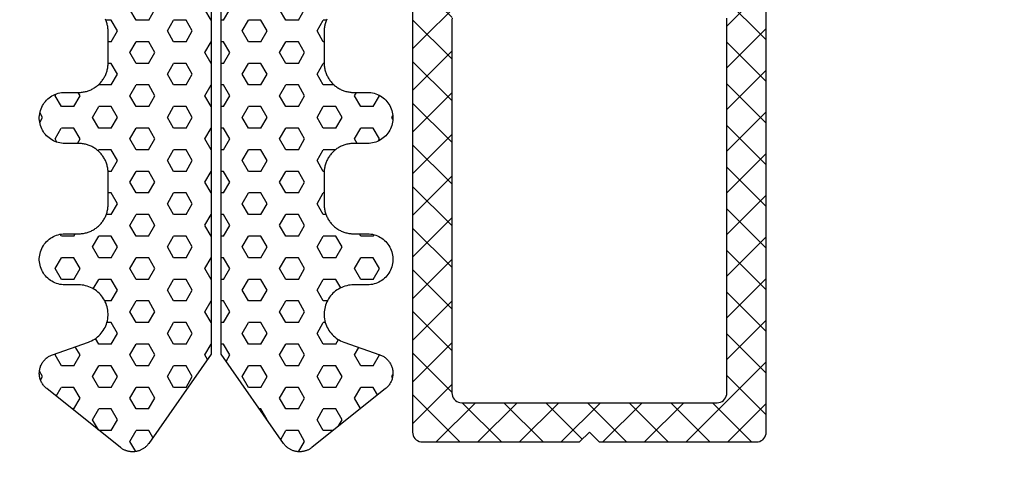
# Model space of a CAD drawing. Extents: x 4615668 to 9294084, y 5325188 to 10688993.
# Tile 333 of 656: x 4636945.81 to 4636950.83, y 5331429.39 to 5331431.67. Entities that reach past the tile are written whole.
import ezdxf

# ---------------------------------------------------------------- set-up
doc = ezdxf.new("R2010")
doc.units = 0
doc.header["$MEASUREMENT"] = 0
doc.layers.add('A_wymiary', color=152, linetype='Continuous', lineweight=5)
doc.layers.add('CrossSectionsProfils', color=7, linetype='Continuous')
doc.styles.add('wewn', font='arial.ttf', dxfattribs={"height": 12})
doc.dimstyles.new('Kopia 1do100 wew', dxfattribs={"dimscale": 0.5, "dimtxt": 8, "dimasz": 15, "dimexe": 20, "dimexo": 0, "dimgap": 5, "dimtad": 1, "dimdec": 0, "dimzin": 9, "dimtxsty": 'wewn', "dimblk": 'ARCHTICK', "dimcen": 3, "dimdle": 20, "dimclrd": 256, "dimclre": 256, "dimclrt": 256, "dimadec": 0, "dimazin": 2, "dimtfac": 1, "dimtdec": 0, "dimtix": 1, "dimtmove": 2, "dimatfit": 3, "dimldrblk": 'NONE', "dimfxl": 0, "dimtvp": 1, "dimtolj": 1, "dimtzin": 0, "dimlwd": 5, "dimlwe": 5, "dimarcsym": 0})

# ---------------------------------------------------------------- blocks, each defined once
blk = doc.blocks.new('Hatch84418', base_point=(6053.053, 1361.842))
at = {"layer": 'CrossSectionsProfils'}
for p, q in [((6443.868, 1324.321), (6443.55, 1324.871)), ((6444.502, 1324.321), (6444.82, 1324.871)), ((6447.678, 1324.321), (6447.36, 1324.871)), ((6448.312, 1324.321), (6448.63, 1324.871)), ((6451.487, 1324.321), (6451.17, 1324.871)), ((6452.123, 1324.321), (6452.44, 1324.871)), ((6442.436, 1324.321), (6442.597, 1324.321)), ((6442.915, 1323.771), (6442.598, 1324.321)), ((6443.867, 1324.321), (6444.502, 1324.321)), ((6445.455, 1323.771), (6445.772, 1324.321)), ((6445.772, 1324.321), (6446.407, 1324.321)), ((6446.725, 1323.771), (6446.408, 1324.321)), ((6447.677, 1324.321), (6447.803, 1324.321)), ((6448.303, 1324.321), (6448.312, 1324.321)), ((6449.265, 1323.771), (6449.583, 1324.321)), ((6449.583, 1324.321), (6450.217, 1324.321)), ((6450.535, 1323.771), (6450.218, 1324.321)), ((6451.487, 1324.321), (6452.123, 1324.321)), ((6453.075, 1323.771), (6453.393, 1324.321)), ((6453.393, 1324.321), (6453.671, 1324.321)), ((6442.597, 1323.221), (6442.915, 1323.771)), ((6445.773, 1323.221), (6445.455, 1323.771)), ((6446.407, 1323.221), (6446.725, 1323.771)), ((6449.583, 1323.221), (6449.265, 1323.771)), ((6450.217, 1323.221), (6450.535, 1323.771)), ((6453.393, 1323.221), (6453.075, 1323.771)), ((6442.553, 1323.221), (6442.597, 1323.221)), ((6443.55, 1322.671), (6443.867, 1323.221)), ((6443.867, 1323.221), (6444.502, 1323.221)), ((6444.82, 1322.671), (6444.502, 1323.221)), ((6445.772, 1323.221), (6446.407, 1323.221)), ((6447.36, 1322.671), (6447.677, 1323.221)), ((6447.677, 1323.221), (6447.803, 1323.221)), ((6448.303, 1323.221), (6448.312, 1323.221)), ((6448.63, 1322.671), (6448.312, 1323.221)), ((6449.583, 1323.221), (6450.217, 1323.221)), ((6451.17, 1322.671), (6451.487, 1323.221)), ((6451.487, 1323.221), (6452.123, 1323.221)), ((6452.44, 1322.671), (6452.123, 1323.221)), ((6453.393, 1323.221), (6453.553, 1323.221)), ((6443.868, 1322.121), (6443.55, 1322.671)), ((6444.502, 1322.121), (6444.82, 1322.671)), ((6447.678, 1322.121), (6447.36, 1322.671)), ((6448.312, 1322.121), (6448.63, 1322.671)), ((6451.488, 1322.121), (6451.17, 1322.671)), ((6452.123, 1322.121), (6452.44, 1322.671)), ((6442.552, 1322.121), (6442.597, 1322.121)), ((6442.915, 1321.571), (6442.598, 1322.121)), ((6443.867, 1322.121), (6444.502, 1322.121)), ((6445.455, 1321.571), (6445.772, 1322.121)), ((6445.772, 1322.121), (6446.407, 1322.121)), ((6446.725, 1321.572), (6446.408, 1322.121)), ((6447.677, 1322.121), (6447.803, 1322.121)), ((6448.303, 1322.121), (6448.312, 1322.121)), ((6449.265, 1321.571), (6449.583, 1322.121)), ((6449.583, 1322.121), (6450.217, 1322.121)), ((6450.535, 1321.571), (6450.217, 1322.121)), ((6451.487, 1322.121), (6452.123, 1322.121)), ((6453.075, 1321.571), (6453.392, 1322.121)), ((6453.393, 1322.121), (6453.554, 1322.121)), ((6442.597, 1321.021), (6442.915, 1321.571)), ((6445.772, 1321.022), (6445.455, 1321.572)), ((6446.407, 1321.021), (6446.725, 1321.571)), ((6449.583, 1321.022), (6449.265, 1321.572)), ((6450.217, 1321.021), (6450.535, 1321.571)), ((6453.393, 1321.022), (6453.075, 1321.572)), ((6442.05, 1321.021), (6442.597, 1321.021)), ((6443.55, 1320.471), (6443.867, 1321.021)), ((6443.867, 1321.021), (6444.502, 1321.021)), ((6444.82, 1320.472), (6444.502, 1321.022)), ((6445.772, 1321.021), (6446.407, 1321.021)), ((6447.36, 1320.471), (6447.677, 1321.021)), ((6447.677, 1321.021), (6447.803, 1321.021)), ((6448.303, 1321.021), (6448.312, 1321.021)), ((6448.63, 1320.472), (6448.312, 1321.021)), ((6449.583, 1321.021), (6450.217, 1321.021)), ((6451.17, 1320.471), (6451.487, 1321.021)), ((6451.487, 1321.021), (6452.123, 1321.021)), ((6452.44, 1320.472), (6452.123, 1321.021)), ((6453.393, 1321.021), (6454.027, 1321.021)), ((6454.027, 1321.021), (6454.038, 1321.039)), ((6439.74, 1320.471), (6439.753, 1320.495)), ((6440.058, 1319.922), (6439.74, 1320.472)), ((6440.692, 1319.922), (6441.01, 1320.472)), ((6441.01, 1320.472), (6440.912, 1320.642)), ((6443.868, 1319.922), (6443.55, 1320.472)), ((6444.502, 1319.922), (6444.82, 1320.471)), ((6447.678, 1319.922), (6447.36, 1320.472)), ((6448.312, 1319.922), (6448.63, 1320.471)), ((6451.487, 1319.922), (6451.17, 1320.472)), ((6452.122, 1319.922), (6452.44, 1320.471)), ((6454.979, 1320.471), (6455.078, 1320.642)), ((6455.297, 1319.922), (6454.98, 1320.472)), ((6455.932, 1319.922), (6456.25, 1320.471)), ((6456.25, 1320.471), (6456.197, 1320.564)), ((6440.057, 1319.922), (6440.692, 1319.922)), ((6441.645, 1319.372), (6441.962, 1319.922)), ((6441.962, 1319.922), (6442.597, 1319.922)), ((6442.915, 1319.372), (6442.598, 1319.922)), ((6443.867, 1319.922), (6444.502, 1319.922)), ((6445.455, 1319.371), (6445.772, 1319.921)), ((6445.772, 1319.922), (6446.407, 1319.922)), ((6446.725, 1319.372), (6446.408, 1319.922)), ((6447.677, 1319.922), (6447.803, 1319.922)), ((6448.303, 1319.922), (6448.312, 1319.922)), ((6449.265, 1319.372), (6449.583, 1319.922)), ((6449.583, 1319.922), (6450.217, 1319.922)), ((6450.535, 1319.372), (6450.218, 1319.922)), ((6451.487, 1319.922), (6452.123, 1319.922)), ((6453.075, 1319.372), (6453.393, 1319.922)), ((6453.393, 1319.922), (6454.027, 1319.922)), ((6454.345, 1319.372), (6454.027, 1319.922)), ((6455.297, 1319.922), (6455.932, 1319.922)), ((6439.056, 1319.286), (6439.105, 1319.372)), ((6439.105, 1319.372), (6439.059, 1319.452)), ((6441.962, 1318.822), (6441.645, 1319.372)), ((6442.597, 1318.822), (6442.915, 1319.372)), ((6445.772, 1318.822), (6445.455, 1319.372)), ((6446.407, 1318.822), (6446.725, 1319.372)), ((6449.583, 1318.822), (6449.265, 1319.372)), ((6450.217, 1318.822), (6450.535, 1319.371)), ((6453.393, 1318.822), (6453.075, 1319.372)), ((6454.027, 1318.822), (6454.345, 1319.372)), ((6456.885, 1319.372), (6457.024, 1319.614)), ((6457.033, 1319.115), (6456.885, 1319.372)), ((6439.74, 1318.272), (6440.058, 1318.822)), ((6440.057, 1318.822), (6440.692, 1318.822)), ((6441.01, 1318.272), (6440.692, 1318.822)), ((6441.962, 1318.822), (6442.597, 1318.822)), ((6443.55, 1318.272), (6443.868, 1318.822)), ((6443.867, 1318.822), (6444.502, 1318.822)), ((6444.82, 1318.272), (6444.503, 1318.822)), ((6445.772, 1318.822), (6446.407, 1318.822)), ((6447.36, 1318.272), (6447.677, 1318.822)), ((6447.677, 1318.822), (6447.803, 1318.822)), ((6448.303, 1318.822), (6448.312, 1318.822)), ((6448.63, 1318.272), (6448.312, 1318.822)), ((6449.583, 1318.822), (6450.217, 1318.822)), ((6451.17, 1318.272), (6451.487, 1318.822)), ((6451.487, 1318.822), (6452.123, 1318.822)), ((6452.44, 1318.272), (6452.123, 1318.822)), ((6453.393, 1318.822), (6454.027, 1318.822)), ((6454.98, 1318.272), (6455.297, 1318.822)), ((6455.297, 1318.822), (6455.932, 1318.822)), ((6456.25, 1318.272), (6455.933, 1318.822)), ((6439.801, 1318.166), (6439.74, 1318.272)), ((6440.877, 1318.042), (6441.01, 1318.272)), ((6443.868, 1317.722), (6443.55, 1318.272)), ((6444.502, 1317.722), (6444.82, 1318.272)), ((6447.678, 1317.722), (6447.36, 1318.272)), ((6448.312, 1317.722), (6448.63, 1318.272)), ((6451.488, 1317.722), (6451.17, 1318.272)), ((6452.123, 1317.722), (6452.44, 1318.272)), ((6455.113, 1318.042), (6454.98, 1318.272)), ((6456.154, 1318.106), (6456.25, 1318.272)), ((6441.978, 1317.722), (6442.597, 1317.722)), ((6442.915, 1317.172), (6442.598, 1317.722)), ((6443.867, 1317.722), (6444.502, 1317.722)), ((6445.455, 1317.172), (6445.772, 1317.722)), ((6445.772, 1317.722), (6446.407, 1317.722)), ((6446.725, 1317.172), (6446.408, 1317.722)), ((6447.677, 1317.722), (6447.803, 1317.722)), ((6448.303, 1317.722), (6448.312, 1317.722)), ((6449.265, 1317.172), (6449.583, 1317.722)), ((6449.583, 1317.722), (6450.217, 1317.722)), ((6450.535, 1317.172), (6450.218, 1317.722)), ((6451.487, 1317.722), (6452.123, 1317.722)), ((6453.075, 1317.172), (6453.392, 1317.722)), ((6453.393, 1317.722), (6454.027, 1317.722)), ((6454.06, 1317.666), (6454.027, 1317.722)), ((6442.598, 1316.622), (6442.915, 1317.172)), ((6445.772, 1316.622), (6445.455, 1317.172)), ((6446.407, 1316.622), (6446.725, 1317.172)), ((6449.583, 1316.622), (6449.265, 1317.172)), ((6450.217, 1316.622), (6450.535, 1317.172)), ((6453.393, 1316.622), (6453.075, 1317.172)), ((6442.55, 1316.622), (6442.597, 1316.622)), ((6443.55, 1316.072), (6443.867, 1316.622)), ((6443.867, 1316.622), (6444.502, 1316.622)), ((6444.82, 1316.072), (6444.503, 1316.622)), ((6445.772, 1316.622), (6446.407, 1316.622)), ((6447.36, 1316.072), (6447.677, 1316.622)), ((6447.677, 1316.622), (6447.803, 1316.622)), ((6448.303, 1316.622), (6448.312, 1316.622)), ((6448.63, 1316.072), (6448.312, 1316.622)), ((6449.583, 1316.622), (6450.217, 1316.622)), ((6451.17, 1316.072), (6451.487, 1316.622)), ((6451.487, 1316.622), (6452.123, 1316.622)), ((6452.44, 1316.072), (6452.123, 1316.622)), ((6453.393, 1316.622), (6453.556, 1316.622)), ((6443.868, 1315.522), (6443.55, 1316.072)), ((6444.502, 1315.522), (6444.82, 1316.072)), ((6447.678, 1315.522), (6447.36, 1316.072)), ((6448.312, 1315.522), (6448.63, 1316.072)), ((6451.488, 1315.522), (6451.17, 1316.072)), ((6452.122, 1315.522), (6452.44, 1316.072)), ((6442.553, 1315.522), (6442.597, 1315.522)), ((6442.915, 1314.972), (6442.598, 1315.522)), ((6443.867, 1315.522), (6444.502, 1315.522)), ((6445.455, 1314.972), (6445.772, 1315.522)), ((6445.772, 1315.522), (6446.407, 1315.522)), ((6446.725, 1314.972), (6446.408, 1315.522)), ((6447.677, 1315.522), (6447.803, 1315.522)), ((6448.303, 1315.522), (6448.312, 1315.522)), ((6449.265, 1314.972), (6449.583, 1315.522)), ((6449.583, 1315.522), (6450.217, 1315.522)), ((6450.535, 1314.972), (6450.218, 1315.522)), ((6451.487, 1315.522), (6452.123, 1315.522)), ((6453.075, 1314.972), (6453.393, 1315.522)), ((6453.393, 1315.522), (6453.553, 1315.522)), ((6442.597, 1314.422), (6442.915, 1314.972)), ((6445.772, 1314.422), (6445.455, 1314.972)), ((6446.407, 1314.422), (6446.725, 1314.972)), ((6449.583, 1314.422), (6449.265, 1314.972)), ((6450.217, 1314.422), (6450.535, 1314.972)), ((6453.393, 1314.422), (6453.075, 1314.972)), ((6442.46, 1314.422), (6442.597, 1314.422)), ((6443.55, 1313.872), (6443.868, 1314.422)), ((6443.867, 1314.422), (6444.502, 1314.422)), ((6444.82, 1313.873), (6444.502, 1314.422)), ((6445.772, 1314.422), (6446.407, 1314.422)), ((6447.36, 1313.872), (6447.677, 1314.422)), ((6447.677, 1314.422), (6447.803, 1314.422)), ((6448.303, 1314.422), (6448.312, 1314.422)), ((6448.63, 1313.873), (6448.312, 1314.423)), ((6449.583, 1314.422), (6450.217, 1314.422)), ((6451.17, 1313.872), (6451.487, 1314.422)), ((6451.487, 1314.422), (6452.123, 1314.422)), ((6452.44, 1313.872), (6452.123, 1314.422)), ((6453.393, 1314.422), (6453.646, 1314.422)), ((6443.868, 1313.323), (6443.55, 1313.872)), ((6444.502, 1313.322), (6444.82, 1313.872)), ((6447.678, 1313.323), (6447.36, 1313.872)), ((6448.312, 1313.322), (6448.63, 1313.872)), ((6451.488, 1313.323), (6451.17, 1313.873)), ((6452.123, 1313.322), (6452.44, 1313.872)), ((6440.058, 1313.323), (6440.015, 1313.397)), ((6440.057, 1313.322), (6440.692, 1313.322)), ((6440.692, 1313.323), (6440.761, 1313.442)), ((6441.645, 1312.772), (6441.962, 1313.322)), ((6441.962, 1313.322), (6442.597, 1313.322)), ((6442.915, 1312.773), (6442.598, 1313.323)), ((6443.867, 1313.322), (6444.502, 1313.322)), ((6445.455, 1312.773), (6445.772, 1313.323)), ((6445.772, 1313.322), (6446.407, 1313.322)), ((6446.725, 1312.773), (6446.408, 1313.323)), ((6447.677, 1313.322), (6447.803, 1313.322)), ((6448.303, 1313.322), (6448.312, 1313.322)), ((6449.265, 1312.772), (6449.583, 1313.322)), ((6449.583, 1313.322), (6450.217, 1313.322)), ((6450.535, 1312.773), (6450.218, 1313.323)), ((6451.487, 1313.322), (6452.123, 1313.322)), ((6453.075, 1312.772), (6453.393, 1313.322)), ((6453.393, 1313.322), (6454.027, 1313.322)), ((6454.345, 1312.773), (6454.028, 1313.323)), ((6455.297, 1313.323), (6455.229, 1313.442)), ((6455.297, 1313.322), (6455.932, 1313.322)), ((6455.933, 1313.322), (6455.989, 1313.42)), ((6441.962, 1312.223), (6441.645, 1312.773)), ((6442.598, 1312.222), (6442.915, 1312.772)), ((6445.772, 1312.223), (6445.455, 1312.773)), ((6446.407, 1312.222), (6446.725, 1312.772)), ((6449.583, 1312.223), (6449.265, 1312.773)), ((6450.217, 1312.222), (6450.535, 1312.772)), ((6453.393, 1312.223), (6453.075, 1312.773)), ((6454.027, 1312.223), (6454.345, 1312.773)), ((6456.885, 1312.772), (6456.887, 1312.777)), ((6456.926, 1312.702), (6456.886, 1312.771)), ((6439.74, 1311.673), (6440.058, 1312.223)), ((6440.057, 1312.223), (6440.692, 1312.223)), ((6441.01, 1311.673), (6440.692, 1312.223)), ((6441.962, 1312.223), (6442.597, 1312.223)), ((6443.55, 1311.673), (6443.867, 1312.223)), ((6443.867, 1312.223), (6444.502, 1312.223)), ((6444.82, 1311.673), (6444.502, 1312.223)), ((6445.772, 1312.223), (6446.407, 1312.223)), ((6447.36, 1311.673), (6447.677, 1312.223)), ((6447.677, 1312.223), (6447.803, 1312.223)), ((6448.303, 1312.223), (6448.312, 1312.223)), ((6448.63, 1311.673), (6448.312, 1312.223)), ((6449.583, 1312.223), (6450.217, 1312.223)), ((6451.17, 1311.673), (6451.487, 1312.223)), ((6451.487, 1312.223), (6452.123, 1312.223)), ((6452.44, 1311.673), (6452.123, 1312.223)), ((6453.393, 1312.223), (6454.027, 1312.223)), ((6454.98, 1311.672), (6455.297, 1312.222)), ((6455.297, 1312.223), (6455.932, 1312.223)), ((6456.25, 1311.673), (6455.932, 1312.223)), ((6440.058, 1311.123), (6439.74, 1311.673)), ((6440.692, 1311.123), (6441.01, 1311.672)), ((6443.868, 1311.123), (6443.55, 1311.673)), ((6444.502, 1311.123), (6444.82, 1311.673)), ((6447.678, 1311.123), (6447.36, 1311.673)), ((6448.312, 1311.123), (6448.63, 1311.673)), ((6451.488, 1311.123), (6451.17, 1311.673)), ((6452.123, 1311.123), (6452.44, 1311.672)), ((6455.298, 1311.123), (6454.98, 1311.673)), ((6455.932, 1311.123), (6456.25, 1311.673)), ((6440.057, 1311.123), (6440.692, 1311.123)), ((6441.712, 1310.689), (6441.962, 1311.123)), ((6441.962, 1311.123), (6442.597, 1311.123)), ((6442.915, 1310.573), (6442.598, 1311.123)), ((6443.867, 1311.123), (6444.502, 1311.123)), ((6445.455, 1310.573), (6445.772, 1311.123)), ((6445.772, 1311.123), (6446.407, 1311.123)), ((6446.725, 1310.573), (6446.408, 1311.123)), ((6447.677, 1311.123), (6447.803, 1311.123)), ((6448.303, 1311.123), (6448.312, 1311.123)), ((6449.265, 1310.573), (6449.583, 1311.123)), ((6449.583, 1311.123), (6450.217, 1311.123)), ((6450.535, 1310.573), (6450.218, 1311.123)), ((6451.487, 1311.123), (6452.123, 1311.123)), ((6453.075, 1310.573), (6453.393, 1311.123)), ((6453.393, 1311.123), (6454.027, 1311.123)), ((6454.306, 1310.641), (6454.028, 1311.123)), ((6455.297, 1311.123), (6455.932, 1311.123)), ((6442.597, 1310.023), (6442.915, 1310.573)), ((6445.772, 1310.023), (6445.455, 1310.573)), ((6446.407, 1310.023), (6446.725, 1310.573)), ((6449.583, 1310.023), (6449.265, 1310.573)), ((6450.217, 1310.023), (6450.535, 1310.573)), ((6453.393, 1310.023), (6453.075, 1310.573)), ((6442.39, 1310.023), (6442.597, 1310.023)), ((6443.55, 1309.473), (6443.867, 1310.023)), ((6443.867, 1310.023), (6444.502, 1310.023)), ((6444.82, 1309.473), (6444.502, 1310.023)), ((6445.772, 1310.023), (6446.407, 1310.023)), ((6447.36, 1309.473), (6447.677, 1310.023)), ((6447.677, 1310.023), (6447.803, 1310.023)), ((6448.303, 1310.023), (6448.312, 1310.023)), ((6448.63, 1309.473), (6448.312, 1310.023)), ((6449.583, 1310.023), (6450.217, 1310.023)), ((6451.17, 1309.473), (6451.487, 1310.023)), ((6451.487, 1310.023), (6452.123, 1310.023)), ((6452.44, 1309.473), (6452.123, 1310.023)), ((6453.393, 1310.023), (6453.717, 1310.023)), ((6443.868, 1308.923), (6443.55, 1309.473)), ((6444.502, 1308.923), (6444.82, 1309.473)), ((6447.678, 1308.923), (6447.36, 1309.473)), ((6448.312, 1308.923), (6448.63, 1309.473)), ((6451.488, 1308.923), (6451.17, 1309.473)), ((6452.123, 1308.923), (6452.44, 1309.473)), ((6442.493, 1308.923), (6442.597, 1308.923)), ((6442.915, 1308.373), (6442.597, 1308.923)), ((6443.867, 1308.923), (6444.502, 1308.923)), ((6445.455, 1308.373), (6445.772, 1308.923)), ((6445.772, 1308.923), (6446.407, 1308.923)), ((6446.725, 1308.373), (6446.408, 1308.923)), ((6447.677, 1308.923), (6447.803, 1308.923)), ((6448.303, 1308.923), (6448.312, 1308.923)), ((6449.265, 1308.373), (6449.583, 1308.923)), ((6449.583, 1308.923), (6450.217, 1308.923)), ((6450.535, 1308.373), (6450.218, 1308.923)), ((6451.487, 1308.923), (6452.123, 1308.923)), ((6453.075, 1308.373), (6453.393, 1308.923)), ((6453.393, 1308.923), (6453.613, 1308.923)), ((6442.597, 1307.823), (6442.915, 1308.373)), ((6445.772, 1307.823), (6445.455, 1308.373)), ((6446.408, 1307.823), (6446.725, 1308.373)), ((6449.583, 1307.823), (6449.265, 1308.373)), ((6450.218, 1307.823), (6450.535, 1308.373)), ((6453.393, 1307.823), (6453.075, 1308.373)), ((6441.963, 1307.823), (6441.828, 1308.057)), ((6441.962, 1307.823), (6442.597, 1307.823)), ((6443.55, 1307.273), (6443.868, 1307.823)), ((6443.867, 1307.823), (6444.502, 1307.823)), ((6444.82, 1307.273), (6444.502, 1307.823)), ((6445.772, 1307.823), (6446.407, 1307.823)), ((6447.36, 1307.273), (6447.677, 1307.823)), ((6447.677, 1307.823), (6447.803, 1307.823)), ((6448.303, 1307.823), (6448.312, 1307.823)), ((6448.63, 1307.273), (6448.312, 1307.823)), ((6449.583, 1307.823), (6450.217, 1307.823)), ((6451.17, 1307.273), (6451.487, 1307.823)), ((6451.487, 1307.823), (6452.123, 1307.823)), ((6452.44, 1307.274), (6452.123, 1307.823)), ((6453.393, 1307.823), (6454.027, 1307.823)), ((6454.027, 1307.823), (6454.194, 1308.112)), ((6454.98, 1307.273), (6455.222, 1307.693)), ((6439.74, 1307.273), (6439.753, 1307.296)), ((6440.058, 1306.724), (6439.74, 1307.273)), ((6440.692, 1306.723), (6441.01, 1307.273)), ((6441.01, 1307.273), (6440.788, 1307.659)), ((6443.868, 1306.724), (6443.55, 1307.273)), ((6444.502, 1306.723), (6444.82, 1307.273)), ((6447.548, 1306.947), (6447.36, 1307.273)), ((6448.494, 1307.038), (6448.63, 1307.273)), ((6451.488, 1306.723), (6451.17, 1307.273)), ((6452.123, 1306.723), (6452.44, 1307.273)), ((6455.298, 1306.723), (6454.98, 1307.273)), ((6455.932, 1306.723), (6456.25, 1307.273)), ((6456.25, 1307.273), (6456.208, 1307.347)), ((6440.057, 1306.723), (6440.692, 1306.723)), ((6441.645, 1306.173), (6441.962, 1306.723)), ((6441.962, 1306.723), (6442.597, 1306.723)), ((6442.915, 1306.173), (6442.598, 1306.723)), ((6443.867, 1306.723), (6444.502, 1306.723)), ((6445.455, 1306.173), (6445.772, 1306.723)), ((6445.772, 1306.723), (6446.407, 1306.723)), ((6446.725, 1306.174), (6446.408, 1306.724)), ((6449.265, 1306.173), (6449.583, 1306.723)), ((6449.583, 1306.723), (6450.217, 1306.723)), ((6450.535, 1306.174), (6450.218, 1306.724)), ((6451.487, 1306.723), (6452.123, 1306.723)), ((6453.075, 1306.173), (6453.392, 1306.724)), ((6453.393, 1306.723), (6454.027, 1306.723)), ((6454.345, 1306.174), (6454.028, 1306.724)), ((6455.297, 1306.723), (6455.932, 1306.723)), ((6439.105, 1306.174), (6439.057, 1306.256)), ((6439.077, 1306.126), (6439.104, 1306.173)), ((6441.963, 1305.624), (6441.645, 1306.174)), ((6442.598, 1305.623), (6442.915, 1306.173)), ((6445.772, 1305.624), (6445.455, 1306.173)), ((6446.407, 1305.623), (6446.725, 1306.173)), ((6449.583, 1305.624), (6449.265, 1306.174)), ((6450.217, 1305.624), (6450.535, 1306.173)), ((6453.393, 1305.624), (6453.075, 1306.174)), ((6454.027, 1305.624), (6454.345, 1306.173)), ((6456.885, 1306.173), (6457.046, 1306.454)), ((6456.99, 1305.992), (6456.885, 1306.173)), ((6439.834, 1305.237), (6440.058, 1305.623)), ((6440.057, 1305.623), (6440.692, 1305.623)), ((6441.01, 1305.074), (6440.693, 1305.624)), ((6441.962, 1305.623), (6442.597, 1305.623)), ((6443.55, 1305.073), (6443.868, 1305.623)), ((6443.867, 1305.623), (6444.502, 1305.623)), ((6444.82, 1305.074), (6444.502, 1305.624)), ((6445.772, 1305.623), (6446.407, 1305.623)), ((6449.583, 1305.623), (6450.217, 1305.623)), ((6451.17, 1305.073), (6451.487, 1305.623)), ((6451.487, 1305.623), (6452.123, 1305.623)), ((6452.44, 1305.074), (6452.123, 1305.624)), ((6453.393, 1305.623), (6454.027, 1305.623)), ((6454.98, 1305.074), (6455.297, 1305.624)), ((6455.297, 1305.623), (6455.932, 1305.623)), ((6456.193, 1305.173), (6455.933, 1305.624)), ((6440.703, 1304.542), (6441.01, 1305.074)), ((6443.868, 1304.524), (6443.55, 1305.074)), ((6444.502, 1304.524), (6444.82, 1305.073)), ((6451.488, 1304.524), (6451.17, 1305.074)), ((6452.122, 1304.524), (6452.439, 1305.074)), ((6455.298, 1304.524), (6454.98, 1305.074)), ((6441.645, 1303.974), (6441.962, 1304.523)), ((6441.962, 1304.524), (6442.597, 1304.524)), ((6442.915, 1303.974), (6442.598, 1304.524)), ((6443.867, 1304.524), (6444.502, 1304.524)), ((6445.455, 1303.974), (6445.772, 1304.523)), ((6445.772, 1304.524), (6445.852, 1304.524)), ((6451.487, 1304.524), (6452.123, 1304.524)), ((6453.075, 1303.974), (6453.392, 1304.524)), ((6453.393, 1304.524), (6454.027, 1304.524)), ((6454.345, 1303.974), (6454.028, 1304.524)), ((6455.297, 1304.524), (6455.381, 1304.524)), ((6441.845, 1303.628), (6441.645, 1303.974)), ((6442.598, 1303.424), (6442.915, 1303.974)), ((6445.46, 1303.965), (6445.455, 1303.974)), ((6453.393, 1303.424), (6453.075, 1303.974)), ((6454.045, 1303.455), (6454.345, 1303.974)), ((6442.1, 1303.424), (6442.597, 1303.424)), ((6443.55, 1302.874), (6443.868, 1303.424)), ((6443.867, 1303.424), (6444.502, 1303.424)), ((6444.764, 1302.971), (6444.502, 1303.424)), ((6451.278, 1303.062), (6451.487, 1303.424)), ((6451.487, 1303.424), (6452.123, 1303.424)), ((6452.44, 1302.874), (6452.123, 1303.424)), ((6453.393, 1303.424), (6454.006, 1303.424)), ((6443.856, 1302.344), (6443.55, 1302.874)), ((6452.141, 1302.356), (6452.44, 1302.874))]:
    blk.add_line(p, q, dxfattribs=at)
blk = doc.blocks.new('121040', base_point=(6448.053, 1341.842))
at = {"layer": 'CrossSectionsProfils', "flags": 128}
for points in [[(6444.623, 1302.768), (6447.803, 1307.311), (6447.803, 1330.34)], [(6448.303, 1330.34), (6448.303, 1307.311), (6451.484, 1302.768), (6451.505, 1302.74), (6451.526, 1302.713), (6451.548, 1302.686), (6451.572, 1302.66), (6451.596, 1302.635), (6451.621, 1302.611), (6451.646, 1302.588), (6451.673, 1302.565), (6451.701, 1302.544), (6451.729, 1302.523), (6451.758, 1302.504), (6451.787, 1302.485), (6451.817, 1302.468), (6451.848, 1302.452), (6451.879, 1302.436), (6451.911, 1302.422), (6451.943, 1302.409), (6451.976, 1302.397), (6452.009, 1302.386), (6452.042, 1302.377), (6452.076, 1302.368), (6452.11, 1302.361), (6452.144, 1302.355), (6452.179, 1302.35), (6452.213, 1302.346), (6452.248, 1302.343), (6452.283, 1302.342), (6452.317, 1302.342), (6452.352, 1302.343), (6452.387, 1302.345), (6452.421, 1302.349), (6452.456, 1302.354), (6452.49, 1302.359), (6452.524, 1302.366), (6452.558, 1302.375), (6452.591, 1302.384), (6452.625, 1302.395), (6452.657, 1302.406), (6452.689, 1302.419), (6452.722, 1302.433), (6452.753, 1302.448), (6452.784, 1302.465), (6452.814, 1302.482), (6452.843, 1302.5), (6452.873, 1302.519), (6452.9, 1302.54), (6452.928, 1302.561), (6452.928, 1302.561), (6456.678, 1305.561), (6456.713, 1305.59), (6456.746, 1305.621), (6456.778, 1305.653), (6456.809, 1305.686), (6456.837, 1305.721), (6456.865, 1305.757), (6456.891, 1305.795), (6456.915, 1305.833), (6456.937, 1305.873), (6456.957, 1305.913), (6456.976, 1305.955), (6456.992, 1305.997), (6457.007, 1306.04), (6457.02, 1306.083), (6457.03, 1306.127), (6457.039, 1306.172), (6457.045, 1306.216), (6457.05, 1306.261), (6457.053, 1306.307), (6457.053, 1306.352), (6457.052, 1306.397), (6457.048, 1306.442), (6457.043, 1306.487), (6457.035, 1306.532), (6457.025, 1306.576), (6457.014, 1306.62), (6457, 1306.663), (6456.985, 1306.706), (6456.967, 1306.748), (6456.948, 1306.789), (6456.927, 1306.829), (6456.904, 1306.868), (6456.879, 1306.906), (6456.853, 1306.943), (6456.825, 1306.978), (6456.795, 1307.012), (6456.764, 1307.045), (6456.731, 1307.077), (6456.697, 1307.107), (6456.662, 1307.135), (6456.625, 1307.162), (6456.588, 1307.187), (6456.549, 1307.21), (6456.509, 1307.232), (6456.468, 1307.252), (6456.427, 1307.27), (6456.384, 1307.286), (6456.384, 1307.286), (6454.557, 1307.926), (6454.474, 1307.958), (6454.392, 1307.995), (6454.313, 1308.037), (6454.236, 1308.084), (6454.163, 1308.135), (6454.092, 1308.19), (6454.025, 1308.249), (6453.962, 1308.313), (6453.903, 1308.38), (6453.848, 1308.45), (6453.796, 1308.523), (6453.75, 1308.6), (6453.708, 1308.679), (6453.671, 1308.76), (6453.639, 1308.844), (6453.611, 1308.929), (6453.589, 1309.016), (6453.572, 1309.104), (6453.561, 1309.192), (6453.555, 1309.282), (6453.554, 1309.371), (6453.558, 1309.46), (6453.568, 1309.549), (6453.583, 1309.638), (6453.603, 1309.725), (6453.628, 1309.811), (6453.659, 1309.895), (6453.694, 1309.977), (6453.735, 1310.057), (6453.78, 1310.134), (6453.829, 1310.209), (6453.883, 1310.28), (6453.941, 1310.348), (6454.003, 1310.413), (6454.069, 1310.474), (6454.138, 1310.53), (6454.21, 1310.583), (6454.286, 1310.631), (6454.364, 1310.674), (6454.445, 1310.713), (6454.528, 1310.747), (6454.612, 1310.776), (6454.699, 1310.799), (6454.786, 1310.818), (6454.875, 1310.831), (6454.964, 1310.839), (6455.053, 1310.842), (6455.053, 1310.842), (6455.753, 1310.842), (6455.84, 1310.845), (6455.927, 1310.853), (6456.012, 1310.868), (6456.097, 1310.888), (6456.18, 1310.914), (6456.261, 1310.945), (6456.34, 1310.982), (6456.416, 1311.023), (6456.489, 1311.07), (6456.559, 1311.122), (6456.625, 1311.178), (6456.688, 1311.238), (6456.746, 1311.302), (6456.8, 1311.371), (6456.849, 1311.442), (6456.894, 1311.517), (6456.933, 1311.595), (6456.967, 1311.675), (6456.995, 1311.757), (6457.018, 1311.84), (6457.035, 1311.926), (6457.047, 1312.012), (6457.053, 1312.098), (6457.053, 1312.185), (6457.047, 1312.272), (6457.035, 1312.358), (6457.018, 1312.443), (6456.995, 1312.527), (6456.967, 1312.609), (6456.933, 1312.689), (6456.894, 1312.767), (6456.849, 1312.841), (6456.8, 1312.913), (6456.746, 1312.981), (6456.688, 1313.046), (6456.625, 1313.106), (6456.559, 1313.162), (6456.489, 1313.214), (6456.416, 1313.26), (6456.34, 1313.302), (6456.261, 1313.339), (6456.18, 1313.37), (6456.097, 1313.396), (6456.012, 1313.416), (6455.927, 1313.43), (6455.84, 1313.439), (6455.753, 1313.442), (6455.753, 1313.442), (6455.053, 1313.442), (6455.003, 1313.443), (6454.953, 1313.445), (6454.903, 1313.449), (6454.854, 1313.455), (6454.804, 1313.463), (6454.755, 1313.472), (6454.706, 1313.483), (6454.657, 1313.495), (6454.609, 1313.509), (6454.562, 1313.525), (6454.514, 1313.542), (6454.468, 1313.561), (6454.422, 1313.581), (6454.377, 1313.603), (6454.333, 1313.626), (6454.289, 1313.651), (6454.246, 1313.677), (6454.205, 1313.705), (6454.164, 1313.734), (6454.124, 1313.765), (6454.085, 1313.796), (6454.047, 1313.829), (6454.011, 1313.864), (6453.975, 1313.899), (6453.941, 1313.936), (6453.908, 1313.973), (6453.876, 1314.012), (6453.846, 1314.052), (6453.817, 1314.093), (6453.789, 1314.135), (6453.763, 1314.177), (6453.738, 1314.221), (6453.715, 1314.265), (6453.693, 1314.31), (6453.672, 1314.356), (6453.654, 1314.403), (6453.636, 1314.45), (6453.621, 1314.497), (6453.607, 1314.546), (6453.594, 1314.594), (6453.583, 1314.643), (6453.574, 1314.692), (6453.567, 1314.742), (6453.561, 1314.792), (6453.557, 1314.842), (6453.554, 1314.892), (6453.553, 1314.942), (6453.553, 1314.942), (6453.553, 1316.542), (6453.554, 1316.592), (6453.557, 1316.642), (6453.561, 1316.692), (6453.567, 1316.742), (6453.574, 1316.791), (6453.583, 1316.841), (6453.594, 1316.89), (6453.607, 1316.938), (6453.621, 1316.986), (6453.636, 1317.034), (6453.654, 1317.081), (6453.672, 1317.127), (6453.693, 1317.173), (6453.715, 1317.218), (6453.738, 1317.263), (6453.763, 1317.306), (6453.789, 1317.349), (6453.817, 1317.391), (6453.846, 1317.432), (6453.876, 1317.471), (6453.908, 1317.51), (6453.941, 1317.548), (6453.975, 1317.585), (6454.011, 1317.62), (6454.047, 1317.654), (6454.085, 1317.687), (6454.124, 1317.719), (6454.164, 1317.749), (6454.205, 1317.778), (6454.246, 1317.806), (6454.289, 1317.832), (6454.333, 1317.857), (6454.377, 1317.881), (6454.422, 1317.902), (6454.468, 1317.923), (6454.514, 1317.942), (6454.562, 1317.959), (6454.609, 1317.974), (6454.657, 1317.989), (6454.706, 1318.001), (6454.755, 1318.012), (6454.804, 1318.021), (6454.854, 1318.028), (6454.903, 1318.034), (6454.953, 1318.038), (6455.003, 1318.041), (6455.053, 1318.042), (6455.053, 1318.042), (6455.753, 1318.042), (6455.84, 1318.045), (6455.927, 1318.053), (6456.012, 1318.068), (6456.097, 1318.088), (6456.18, 1318.114), (6456.261, 1318.145), (6456.34, 1318.182), (6456.416, 1318.223), (6456.489, 1318.27), (6456.559, 1318.322), (6456.625, 1318.378), (6456.688, 1318.438), (6456.746, 1318.502), (6456.8, 1318.571), (6456.849, 1318.642), (6456.894, 1318.717), (6456.933, 1318.795), (6456.967, 1318.875), (6456.995, 1318.957), (6457.018, 1319.04), (6457.035, 1319.126), (6457.047, 1319.212), (6457.053, 1319.298), (6457.053, 1319.385), (6457.047, 1319.472), (6457.035, 1319.558), (6457.018, 1319.643), (6456.995, 1319.727), (6456.967, 1319.809), (6456.933, 1319.889), (6456.894, 1319.967), (6456.849, 1320.041), (6456.8, 1320.113), (6456.746, 1320.181), (6456.688, 1320.246), (6456.625, 1320.306), (6456.559, 1320.362), (6456.489, 1320.414), (6456.416, 1320.46), (6456.34, 1320.502), (6456.261, 1320.539), (6456.18, 1320.57), (6456.097, 1320.596), (6456.012, 1320.616), (6455.927, 1320.63), (6455.84, 1320.639), (6455.753, 1320.642), (6455.753, 1320.642), (6455.053, 1320.642), (6455.003, 1320.643), (6454.953, 1320.645), (6454.903, 1320.649), (6454.854, 1320.655), (6454.804, 1320.663), (6454.755, 1320.672), (6454.706, 1320.683), (6454.657, 1320.695), (6454.609, 1320.709), (6454.562, 1320.725), (6454.514, 1320.742), (6454.468, 1320.761), (6454.422, 1320.781), (6454.377, 1320.803), (6454.333, 1320.826), (6454.289, 1320.851), (6454.246, 1320.877), (6454.205, 1320.905), (6454.164, 1320.934), (6454.124, 1320.965), (6454.085, 1320.996), (6454.047, 1321.029), (6454.011, 1321.064), (6453.975, 1321.099), (6453.941, 1321.136), (6453.908, 1321.173), (6453.876, 1321.212), (6453.846, 1321.252), (6453.817, 1321.293), (6453.789, 1321.335), (6453.763, 1321.377), (6453.738, 1321.421), (6453.715, 1321.465), (6453.693, 1321.51), (6453.672, 1321.556), (6453.654, 1321.603), (6453.636, 1321.65), (6453.621, 1321.697), (6453.607, 1321.745), (6453.594, 1321.794), (6453.583, 1321.843), (6453.574, 1321.892), (6453.567, 1321.942), (6453.561, 1321.992), (6453.557, 1322.042), (6453.554, 1322.092), (6453.553, 1322.142), (6453.553, 1322.142), (6453.553, 1323.742), (6453.554, 1323.792), (6453.557, 1323.842), (6453.561, 1323.892), (6453.567, 1323.942), (6453.574, 1323.991), (6453.583, 1324.041), (6453.594, 1324.09), (6453.607, 1324.138), (6453.621, 1324.186), (6453.636, 1324.234), (6453.654, 1324.281), (6453.672, 1324.327), (6453.693, 1324.373)], [(6442.414, 1324.373), (6442.435, 1324.327), (6442.453, 1324.281), (6442.47, 1324.234), (6442.486, 1324.186), (6442.5, 1324.138), (6442.513, 1324.09), (6442.523, 1324.041), (6442.533, 1323.991), (6442.54, 1323.942), (6442.546, 1323.892), (6442.55, 1323.842), (6442.553, 1323.792), (6442.553, 1323.742), (6442.553, 1323.742), (6442.553, 1322.142), (6442.553, 1322.092), (6442.55, 1322.042), (6442.546, 1321.992), (6442.54, 1321.942), (6442.533, 1321.892), (6442.523, 1321.843), (6442.513, 1321.794), (6442.5, 1321.745), (6442.486, 1321.697), (6442.47, 1321.65), (6442.453, 1321.603), (6442.435, 1321.556), (6442.414, 1321.51), (6442.392, 1321.465), (6442.369, 1321.421), (6442.344, 1321.377), (6442.318, 1321.335), (6442.29, 1321.293), (6442.261, 1321.252), (6442.23, 1321.212), (6442.199, 1321.173), (6442.166, 1321.136), (6442.132, 1321.099), (6442.096, 1321.064), (6442.06, 1321.029), (6442.022, 1320.996), (6441.983, 1320.965), (6441.943, 1320.934), (6441.902, 1320.905), (6441.86, 1320.877), (6441.818, 1320.851), (6441.774, 1320.826), (6441.73, 1320.803), (6441.685, 1320.781), (6441.639, 1320.761), (6441.593, 1320.742), (6441.545, 1320.725), (6441.498, 1320.709), (6441.45, 1320.695), (6441.401, 1320.683), (6441.352, 1320.672), (6441.303, 1320.663), (6441.253, 1320.655), (6441.204, 1320.649), (6441.154, 1320.645), (6441.104, 1320.643), (6441.053, 1320.642), (6441.053, 1320.642), (6440.354, 1320.642), (6440.267, 1320.639), (6440.18, 1320.63), (6440.095, 1320.616), (6440.01, 1320.596), (6439.927, 1320.57), (6439.846, 1320.539), (6439.767, 1320.502), (6439.691, 1320.46), (6439.618, 1320.414), (6439.548, 1320.362), (6439.481, 1320.306), (6439.419, 1320.246), (6439.361, 1320.181), (6439.307, 1320.113), (6439.258, 1320.041), (6439.213, 1319.967), (6439.174, 1319.889), (6439.14, 1319.809), (6439.112, 1319.727), (6439.089, 1319.643), (6439.072, 1319.558), (6439.06, 1319.472), (6439.054, 1319.385), (6439.054, 1319.298), (6439.06, 1319.212), (6439.072, 1319.126), (6439.089, 1319.04), (6439.112, 1318.957), (6439.14, 1318.875), (6439.174, 1318.795), (6439.213, 1318.717), (6439.258, 1318.642), (6439.307, 1318.571), (6439.361, 1318.502), (6439.419, 1318.438), (6439.481, 1318.378), (6439.548, 1318.322), (6439.618, 1318.27), (6439.691, 1318.223), (6439.767, 1318.182), (6439.846, 1318.145), (6439.927, 1318.114), (6440.01, 1318.088), (6440.095, 1318.068), (6440.18, 1318.053), (6440.267, 1318.045), (6440.354, 1318.042), (6440.354, 1318.042), (6441.053, 1318.042), (6441.104, 1318.041), (6441.154, 1318.038), (6441.204, 1318.034), (6441.253, 1318.028), (6441.303, 1318.021), (6441.352, 1318.012), (6441.401, 1318.001), (6441.45, 1317.989), (6441.498, 1317.974), (6441.545, 1317.959), (6441.593, 1317.942), (6441.639, 1317.923), (6441.685, 1317.902), (6441.73, 1317.881), (6441.774, 1317.857), (6441.818, 1317.832), (6441.86, 1317.806), (6441.902, 1317.778), (6441.943, 1317.749), (6441.983, 1317.719), (6442.022, 1317.687), (6442.06, 1317.654), (6442.096, 1317.62), (6442.132, 1317.585), (6442.166, 1317.548), (6442.199, 1317.51), (6442.23, 1317.471), (6442.261, 1317.432), (6442.29, 1317.391), (6442.318, 1317.349), (6442.344, 1317.306), (6442.369, 1317.263), (6442.392, 1317.218), (6442.414, 1317.173), (6442.435, 1317.127), (6442.453, 1317.081), (6442.47, 1317.034), (6442.486, 1316.986), (6442.5, 1316.938), (6442.513, 1316.89), (6442.523, 1316.841), (6442.533, 1316.791), (6442.54, 1316.742), (6442.546, 1316.692), (6442.55, 1316.642), (6442.553, 1316.592), (6442.553, 1316.542), (6442.553, 1316.542), (6442.553, 1314.942), (6442.553, 1314.892), (6442.55, 1314.842), (6442.546, 1314.792), (6442.54, 1314.742), (6442.533, 1314.692), (6442.523, 1314.643), (6442.513, 1314.594), (6442.5, 1314.546), (6442.486, 1314.497), (6442.47, 1314.45), (6442.453, 1314.403), (6442.435, 1314.356), (6442.414, 1314.31), (6442.392, 1314.265), (6442.369, 1314.221), (6442.344, 1314.177), (6442.318, 1314.135), (6442.29, 1314.093), (6442.261, 1314.052), (6442.23, 1314.012), (6442.199, 1313.973), (6442.166, 1313.936), (6442.132, 1313.899), (6442.096, 1313.864), (6442.06, 1313.829), (6442.022, 1313.796), (6441.983, 1313.765), (6441.943, 1313.734), (6441.902, 1313.705), (6441.86, 1313.677), (6441.818, 1313.651), (6441.774, 1313.626), (6441.73, 1313.603), (6441.685, 1313.581), (6441.639, 1313.561), (6441.593, 1313.542), (6441.545, 1313.525), (6441.498, 1313.509), (6441.45, 1313.495), (6441.401, 1313.483), (6441.352, 1313.472), (6441.303, 1313.463), (6441.253, 1313.455), (6441.204, 1313.449), (6441.154, 1313.445), (6441.104, 1313.443), (6441.053, 1313.442), (6441.053, 1313.442), (6440.354, 1313.442), (6440.267, 1313.439), (6440.18, 1313.43), (6440.095, 1313.416), (6440.01, 1313.396), (6439.927, 1313.37), (6439.846, 1313.339), (6439.767, 1313.302), (6439.691, 1313.26), (6439.618, 1313.214), (6439.548, 1313.162), (6439.481, 1313.106), (6439.419, 1313.046), (6439.361, 1312.981), (6439.307, 1312.913), (6439.258, 1312.841), (6439.213, 1312.767), (6439.174, 1312.689), (6439.14, 1312.609), (6439.112, 1312.527), (6439.089, 1312.443), (6439.072, 1312.358), (6439.06, 1312.272), (6439.054, 1312.185), (6439.054, 1312.098), (6439.06, 1312.012), (6439.072, 1311.926), (6439.089, 1311.84), (6439.112, 1311.757), (6439.14, 1311.675), (6439.174, 1311.595), (6439.213, 1311.517), (6439.258, 1311.442), (6439.307, 1311.371), (6439.361, 1311.302), (6439.419, 1311.238), (6439.481, 1311.178), (6439.548, 1311.122), (6439.618, 1311.07), (6439.691, 1311.023), (6439.767, 1310.982), (6439.846, 1310.945), (6439.927, 1310.914), (6440.01, 1310.888), (6440.095, 1310.868), (6440.18, 1310.853), (6440.267, 1310.845), (6440.354, 1310.842), (6440.354, 1310.842), (6441.053, 1310.842), (6441.143, 1310.839), (6441.232, 1310.831), (6441.32, 1310.818), (6441.408, 1310.799), (6441.494, 1310.776), (6441.579, 1310.747), (6441.662, 1310.713), (6441.743, 1310.674), (6441.821, 1310.631), (6441.896, 1310.583), (6441.969, 1310.53), (6442.038, 1310.474), (6442.104, 1310.413), (6442.166, 1310.348), (6442.224, 1310.28), (6442.278, 1310.209), (6442.327, 1310.134), (6442.372, 1310.057), (6442.413, 1309.977), (6442.448, 1309.895), (6442.479, 1309.811), (6442.504, 1309.725), (6442.524, 1309.638), (6442.539, 1309.549), (6442.549, 1309.46), (6442.553, 1309.371), (6442.552, 1309.282), (6442.546, 1309.192), (6442.534, 1309.104), (6442.518, 1309.016), (6442.496, 1308.929), (6442.468, 1308.844), (6442.436, 1308.76), (6442.399, 1308.679), (6442.357, 1308.6), (6442.311, 1308.523), (6442.259, 1308.45), (6442.204, 1308.38), (6442.145, 1308.313), (6442.082, 1308.249), (6442.014, 1308.19), (6441.944, 1308.135), (6441.871, 1308.084), (6441.794, 1308.037), (6441.715, 1307.995), (6441.633, 1307.958), (6441.55, 1307.926), (6441.55, 1307.926), (6439.723, 1307.286), (6439.68, 1307.27), (6439.639, 1307.252), (6439.598, 1307.232), (6439.558, 1307.21), (6439.519, 1307.187), (6439.481, 1307.162), (6439.445, 1307.135), (6439.409, 1307.107), (6439.375, 1307.077), (6439.343, 1307.045), (6439.312, 1307.012), (6439.282, 1306.978), (6439.254, 1306.943), (6439.228, 1306.906), (6439.203, 1306.868), (6439.18, 1306.829), (6439.159, 1306.789), (6439.14, 1306.748), (6439.122, 1306.706), (6439.106, 1306.663), (6439.093, 1306.62), (6439.082, 1306.576), (6439.072, 1306.532), (6439.064, 1306.487), (6439.059, 1306.442), (6439.055, 1306.397), (6439.054, 1306.352), (6439.054, 1306.307), (6439.057, 1306.261), (6439.062, 1306.216), (6439.068, 1306.172), (6439.077, 1306.127), (6439.087, 1306.083), (6439.1, 1306.04), (6439.115, 1305.997), (6439.131, 1305.955), (6439.15, 1305.913), (6439.17, 1305.873), (6439.192, 1305.833), (6439.216, 1305.795), (6439.242, 1305.757), (6439.27, 1305.721), (6439.298, 1305.686), (6439.329, 1305.653), (6439.361, 1305.621), (6439.394, 1305.59), (6439.429, 1305.561), (6439.429, 1305.561), (6443.179, 1302.561), (6443.206, 1302.54), (6443.234, 1302.519), (6443.264, 1302.5), (6443.293, 1302.482), (6443.323, 1302.465), (6443.354, 1302.448), (6443.385, 1302.433), (6443.417, 1302.419), (6443.45, 1302.406), (6443.482, 1302.395), (6443.516, 1302.384), (6443.549, 1302.375), (6443.583, 1302.366), (6443.617, 1302.359), (6443.651, 1302.354), (6443.686, 1302.349), (6443.72, 1302.345), (6443.755, 1302.343), (6443.79, 1302.342), (6443.824, 1302.342), (6443.859, 1302.343), (6443.894, 1302.346), (6443.928, 1302.35), (6443.963, 1302.355), (6443.997, 1302.361), (6444.031, 1302.368), (6444.064, 1302.377), (6444.098, 1302.386), (6444.131, 1302.397), (6444.164, 1302.409), (6444.196, 1302.422), (6444.228, 1302.436), (6444.259, 1302.452), (6444.29, 1302.468), (6444.32, 1302.485), (6444.349, 1302.504), (6444.378, 1302.523), (6444.406, 1302.544), (6444.434, 1302.565), (6444.46, 1302.588), (6444.486, 1302.611), (6444.511, 1302.635), (6444.535, 1302.66), (6444.559, 1302.686), (6444.581, 1302.713), (6444.602, 1302.74), (6444.623, 1302.768), (6444.623, 1302.768)]]:
    blk.add_lwpolyline(points, dxfattribs=at)
at = {"layer": 'CrossSectionsProfils'}
blk.add_blockref('Hatch84418', (6053.053, 1361.842), dxfattribs=at)
blk = doc.blocks.new('Hatch84421', base_point=(385, 59))
at = {"layer": 'CrossSectionsProfils', "color": 253, "true_color": 0xadadad}
for p, q in [((0, 45.473), (0.527, 46)), ((0, 43.351), (2.649, 46)), ((2.958, 44), (0.958, 46)), ((2.77, 44), (4.77, 46)), ((5.079, 44), (3.079, 46)), ((4.891, 44), (6.891, 46)), ((7.2, 44), (5.2, 46)), ((7.013, 44), (8.756, 45.744)), ((9.322, 44), (7.322, 46)), ((9.134, 44), (11.134, 46)), ((11.443, 44), (9.471, 45.971)), ((11.255, 44), (13.255, 46)), ((13.564, 44), (11.564, 46)), ((13.377, 44), (15.377, 46)), ((15.756, 43.929), (13.685, 46)), ((15.498, 44), (17.498, 46)), ((18, 43.807), (15.807, 46)), ((2, 42.836), (0, 44.836)), ((16, 42.381), (18, 44.381)), ((18, 41.685), (15.929, 43.756)), ((0, 41.23), (2, 43.23)), ((2, 40.715), (0, 42.715)), ((16, 40.259), (18, 42.259)), ((0, 39.109), (2, 41.109)), ((18, 39.564), (16, 41.564)), ((2, 38.594), (0, 40.594)), ((16, 38.138), (18, 40.138)), ((18, 37.443), (16, 39.443)), ((0, 36.987), (2, 38.987)), ((2, 36.472), (0, 38.472)), ((16, 36.017), (18, 38.017)), ((18, 35.322), (16, 37.322)), ((0, 34.866), (2, 36.866)), ((2, 34.351), (0, 36.351)), ((16, 33.895), (18, 35.895)), ((18, 33.2), (16, 35.2)), ((0, 32.745), (2, 34.745)), ((2, 32.23), (0, 34.23)), ((16, 31.774), (18, 33.774)), ((0, 30.623), (2, 32.623)), ((18, 31.079), (16, 33.079)), ((2, 30.108), (0, 32.108)), ((16, 29.653), (18, 31.653)), ((18, 28.958), (16, 30.958)), ((0, 28.502), (2, 30.502)), ((2, 27.987), (0, 29.987)), ((16, 27.531), (18, 29.531)), ((18, 26.836), (16, 28.836)), ((0, 26.381), (2, 28.381)), ((2, 25.866), (0, 27.866)), ((16, 25.41), (18, 27.41)), ((18, 24.715), (16, 26.715)), ((0, 24.259), (2, 26.259)), ((3.744, 22), (0, 25.744)), ((14.711, 22), (18, 25.289)), ((18, 22.594), (16, 24.594)), ((0, 22.138), (2.084, 24.222)), ((0, 20.017), (3.983, 24)), ((2.012, 21.611), (0, 23.623)), ((5.866, 22), (3.866, 24)), ((4.105, 22), (6.105, 24)), ((7.987, 22), (5.987, 24)), ((6.226, 22), (8.226, 24)), ((10.108, 22), (8.108, 24)), ((8.347, 22), (10.347, 24)), ((12.23, 22), (10.23, 24)), ((10.469, 22), (12.469, 24)), ((14.351, 22), (12.351, 24)), ((12.59, 22), (14.59, 24)), ((18, 20.472), (14.472, 24)), ((16, 21.167), (18, 23.167)), ((2, 19.502), (0, 21.502)), ((16, 19.046), (18, 21.046)), ((18, 18.351), (16, 20.351)), ((0, 17.895), (2, 19.895)), ((2, 17.38), (0, 19.38)), ((16, 16.925), (18, 18.925)), ((18, 16.23), (16, 18.23)), ((0, 15.774), (2, 17.774)), ((2, 15.259), (0, 17.259)), ((16, 14.804), (18, 16.804)), ((18, 14.108), (16, 16.108)), ((0, 13.653), (2, 15.653)), ((2, 13.138), (0, 15.138)), ((16, 12.682), (18, 14.682)), ((18, 11.987), (16, 13.987)), ((0, 11.531), (2, 13.531)), ((2, 11.016), (0, 13.016)), ((16, 10.561), (18, 12.561)), ((18, 9.866), (16, 11.866)), ((0, 9.41), (2, 11.41)), ((2, 8.895), (0, 10.895)), ((16, 8.44), (18, 10.44)), ((18, 7.744), (16, 9.744)), ((0, 7.289), (2, 9.289)), ((2, 6.774), (0, 8.774)), ((16, 6.318), (18, 8.318)), ((18, 5.623), (16, 7.623)), ((0, 5.167), (2, 7.167)), ((2, 4.652), (0, 6.652)), ((16, 4.197), (18, 6.197)), ((0, 3.046), (2, 5.046)), ((18, 3.502), (16, 5.502)), ((2, 2.531), (0, 4.531)), ((13.924, 0), (18, 4.076)), ((18, 1.38), (16, 3.38)), ((0, 0.925), (2, 2.925)), ((2.41, 0), (0, 2.41)), ((1.196, 0), (3.196, 2)), ((4.531, 0), (2.531, 2)), ((3.318, 0), (5.318, 2)), ((6.652, 0), (4.652, 2)), ((5.439, 0), (7.439, 2)), ((8.637, 0.137), (6.774, 2)), ((7.56, 0), (9.56, 2)), ((10.895, 0), (8.895, 2)), ((9.682, 0), (11.682, 2)), ((13.016, 0), (11.016, 2)), ((11.803, 0), (13.803, 2)), ((15.138, 0), (13.138, 2)), ((17.259, 0), (15.259, 2)), ((16.046, 0), (18, 1.954))]:
    blk.add_line(p, q, dxfattribs=at)
blk = doc.blocks.new('_009248', base_point=(23, -2))
at = {"layer": 'CrossSectionsProfils', "color": 1}
for p, q in [((0, 45.5), (0, 0.5)), ((18, 0.5), (18, 45.5)), ((2.008, 21.587), (2, 21.5)), ((16, 21.5), (15.992, 21.587)), ((2, 21.5), (2, 2.5)), ((16, 2.5), (16, 21.5)), ((2, 2.5), (2.008, 2.413)), ((2.008, 2.413), (2.03, 2.329)), ((2.03, 2.329), (2.067, 2.25)), ((2.067, 2.25), (2.117, 2.179)), ((2.117, 2.179), (2.179, 2.117)), ((2.179, 2.117), (2.25, 2.067)), ((2.25, 2.067), (2.329, 2.03)), ((2.329, 2.03), (2.413, 2.008)), ((2.413, 2.008), (2.5, 2)), ((15.5, 2), (15.587, 2.008)), ((15.587, 2.008), (15.671, 2.03)), ((15.671, 2.03), (15.75, 2.067)), ((15.75, 2.067), (15.821, 2.117)), ((15.821, 2.117), (15.883, 2.179)), ((15.883, 2.179), (15.933, 2.25)), ((15.933, 2.25), (15.97, 2.329)), ((15.97, 2.329), (15.992, 2.413)), ((15.992, 2.413), (16, 2.5)), ((2.5, 2), (15.5, 2)), ((0, 0.5), (0.008, 0.413)), ((0.008, 0.413), (0.03, 0.329)), ((0.03, 0.329), (0.067, 0.25)), ((0.067, 0.25), (0.117, 0.179)), ((0.117, 0.179), (0.179, 0.117)), ((0.179, 0.117), (0.25, 0.067)), ((0.25, 0.067), (0.329, 0.03)), ((0.329, 0.03), (0.413, 0.008)), ((0.413, 0.008), (0.5, 0)), ((0.5, 0), (8.5, 0)), ((8.5, 0), (9, 0.5)), ((9, 0.5), (9.5, 0)), ((9.5, 0), (17.5, 0)), ((17.5, 0), (17.587, 0.008)), ((17.587, 0.008), (17.671, 0.03)), ((17.671, 0.03), (17.75, 0.067)), ((17.75, 0.067), (17.821, 0.117)), ((17.821, 0.117), (17.883, 0.179)), ((17.883, 0.179), (17.933, 0.25)), ((17.933, 0.25), (17.97, 0.329)), ((17.97, 0.329), (17.992, 0.413)), ((17.992, 0.413), (18, 0.5))]:
    blk.add_line(p, q, dxfattribs=at)
at = {"layer": 'CrossSectionsProfils'}
blk.add_blockref('Hatch84421', (385, 59), dxfattribs=at)
blk = doc.blocks.new('_ArchTick')
at = {"color": 0, "linetype": 'ByBlock', "const_width": 0.15}
blk.add_lwpolyline([(-0.5, -0.5), (0.5, 0.5)], dxfattribs=at)
blk = doc.blocks.new('*D5549')
at = {"layer": 'A_wymiary', "lineweight": 5, "ltscale": 40}
for p, q in [((4636893.316, 5331425.803), (4636893.316, 5331378.303)), ((4636949.3147, 5331425.803), (4636949.3147, 5331378.303)), ((4636883.316, 5331388.303), (4636959.3147, 5331388.303))]:
    blk.add_line(p, q, dxfattribs=at)
at = {"layer": 'Defpoints', "color": 0}
for p in [(4636893.316, 5331440.6968), (4636949.3147, 5331440.6968), (4636949.3147, 5331388.303)]:
    blk.add_point(p, dxfattribs=at)
at = {"layer": 'A_wymiary', "linetype": 'ByBlock', "lineweight": 5, "xscale": 7.5, "yscale": 7.5, "zscale": 7.5, "rotation": 180}
blk.add_blockref('_ArchTick', (4636893.316, 5331388.303), dxfattribs=at)
at = {"layer": 'A_wymiary', "linetype": 'ByBlock', "lineweight": 5, "xscale": 7.5, "yscale": 7.5, "zscale": 7.5}
blk.add_blockref('_ArchTick', (4636949.3147, 5331388.303), dxfattribs=at)
at = {"layer": 'A_wymiary', "ltscale": 40, "insert": (4636921.3154, 5331396.9299), "char_height": 12, "attachment_point": 5, "style": 'wewn'}
blk.add_mtext('\\A1;56', dxfattribs=at)
blk = doc.blocks.new('_None')

msp = doc.modelspace()

# ---------------------------------------------------------------- block references
at = {"layer": 'CrossSectionsProfils', "xscale": 0.1, "yscale": 0.1, "zscale": 0.1}
msp.add_blockref('_009248', (4636950.1147, 5331429.3246), dxfattribs=at)
at = {"layer": 'CrossSectionsProfils', "xscale": 0.1, "yscale": -0.1, "zscale": 0.1, "rotation": 180}
msp.add_blockref('121040', (4636946.8146, 5331433.4246), dxfattribs=at)

# ---------------------------------------------------------------- dimensions: what is measured, and where the dimension line sits
at = {"layer": 'A_wymiary', "ltscale": 40}
dim = msp.add_linear_dim(base=(4636949.3147, 5331388.303), p1=(4636893.316, 5331440.6968), p2=(4636949.3147, 5331440.6968), dimstyle='Kopia 1do100 wew', dxfattribs=at)
dim.commit()
dim.dimension.update_dxf_attribs({"geometry": '*D5549', "text_midpoint": (4636921.3154, 5331396.9299)})

doc.saveas('drawing.dxf')
